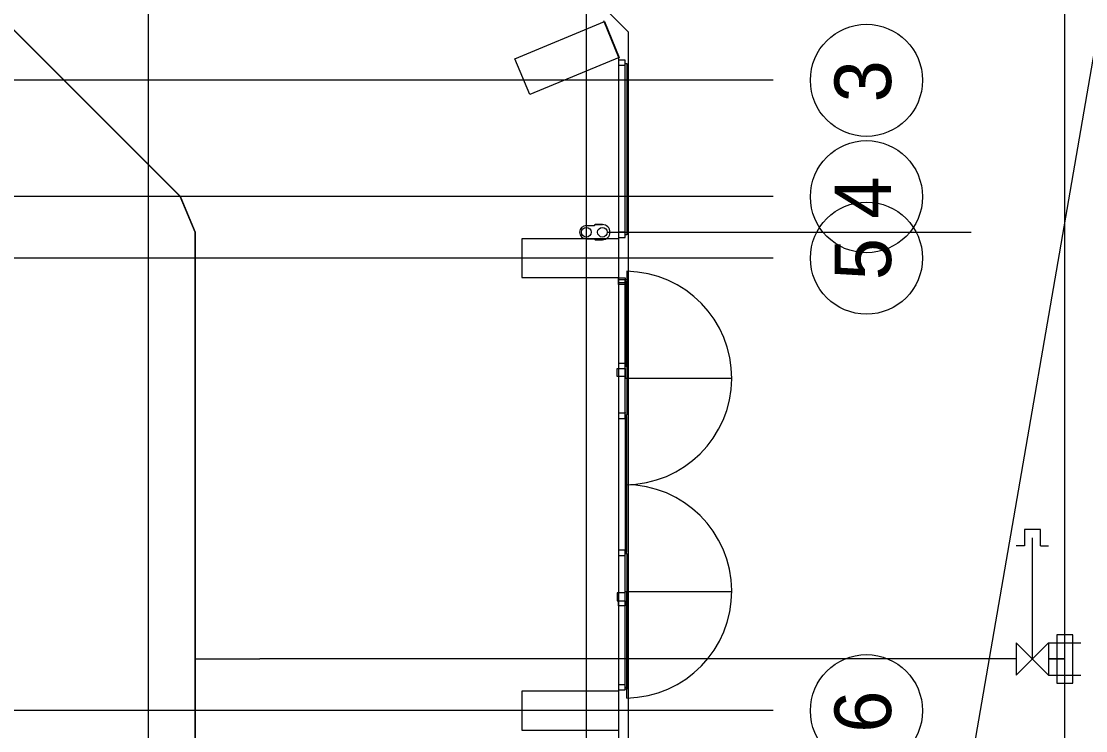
# Model space of a CAD drawing. Extents: x -264205 to -263659, y -1242401 to -1241986.
# Drawn here: x -263804.28 to -263787.82, y -1242112.19 to -1242101.22 of the extents above; entities that cross this region are included whole.
import ezdxf

# ---------------------------------------------------------------- set-up
doc = ezdxf.new("R2010")
doc.units = 0
for name, color, linetype in [('HESCON_OSI_STAVBY_KFA', 7, 'Continuous'), ('PROJEKT_OBRUBNIKY_KOMUNIKACIE', 7, 'Continuous'), ('RAM_NA_TLAC_2-4_1-250', 7, 'Continuous'), ('SITUACIA_DSP_2D', 7, 'Continuous')]:
    doc.layers.add(name, color=color, linetype=linetype)

msp = doc.modelspace()

# ---------------------------------------------------------------- linework, layer by layer
at = {"layer": 'HESCON_OSI_STAVBY_KFA'}
for p, q in [((-263802.318, -1242083.237), (-263802.318, -1242246.707)), ((-263795.543, -1242083.237), (-263795.543, -1242246.707)), ((-263792.653, -1242102.132), (-263911.523, -1242102.132)), ((-263792.653, -1242102.132), (-263792.653, -1242102.132)), ((-263792.653, -1242103.932), (-263911.523, -1242103.932)), ((-263792.653, -1242103.932), (-263792.653, -1242103.932)), ((-263792.653, -1242104.882), (-263911.523, -1242104.882)), ((-263792.653, -1242104.882), (-263792.653, -1242104.882)), ((-263792.653, -1242111.882), (-263911.523, -1242111.882)), ((-263792.653, -1242111.882), (-263792.653, -1242111.882))]:
    msp.add_line(p, q, dxfattribs=at)
for centre in [(-263791.21, -1242102.133), (-263791.21, -1242103.933), (-263791.21, -1242104.883), (-263791.21, -1242111.883)]:
    msp.add_circle(centre, 0.867, dxfattribs=at)
at = {"layer": 'PROJEKT_OBRUBNIKY_KOMUNIKACIE'}
for points in [[(-263794.893, -1242227.382), (-263808.968, -1242241.457), (-263894.968, -1242241.457), (-263909.043, -1242227.382), (-263909.043, -1242196.333), (-263914.143, -1242196.333), (-263914.143, -1242132.433), (-263909.043, -1242132.433), (-263909.043, -1242101.382), (-263894.968, -1242087.307), (-263808.968, -1242087.307), (-263794.893, -1242101.382), (-263794.893, -1242227.382)], [(-263909.043, -1242125.432), (-263902.343, -1242125.432), (-263902.343, -1242104.482), (-263902.112, -1242103.927), (-263898.54, -1242100.355), (-263895.995, -1242097.81), (-263892.423, -1242094.238), (-263891.868, -1242094.007), (-263812.071, -1242094.007), (-263811.513, -1242094.238), (-263801.823, -1242103.927), (-263801.593, -1242104.482), (-263801.593, -1242224.282), (-263801.824, -1242224.838), (-263805.392, -1242228.407)]]:
    msp.add_lwpolyline(points, dxfattribs=at)
at = {"layer": 'RAM_NA_TLAC_2-4_1-250'}
msp.add_lwpolyline([(-263827.42, -1242331.09), (-263769.814, -1241998.542), (-263696.654, -1242011.215), (-263754.26, -1242343.763)], close=True, dxfattribs=at)
at = {"layer": 'SITUACIA_DSP_2D'}
for p, q in [((-263788.143, -1242250.14), (-263788.143, -1242082.64)), ((-263808.968, -1242087.307), (-263794.893, -1242101.382)), ((-263811.513, -1242094.238), (-263801.823, -1242103.927)), ((-263796.648, -1242101.799), (-263795.262, -1242101.225)), ((-263795.043, -1242101.769), (-263795.272, -1242101.215)), ((-263795.262, -1242101.225), (-263795.032, -1242101.779)), ((-263801.822, -1242103.928), (-263804.405, -1242101.345)), ((-263804.405, -1242101.345), (-263801.822, -1242103.928)), ((-263794.893, -1242101.382), (-263794.893, -1242227.382)), ((-263796.418, -1242102.353), (-263796.648, -1242101.799)), ((-263795.032, -1242101.779), (-263796.418, -1242102.353)), ((-263795.043, -1242101.769), (-263795.043, -1242226.995)), ((-263794.943, -1242101.819), (-263795.043, -1242101.819)), ((-263795.043, -1242101.819), (-263795.043, -1242101.899)), ((-263795.043, -1242101.899), (-263794.943, -1242101.899)), ((-263794.943, -1242101.859), (-263794.943, -1242101.819)), ((-263794.943, -1242101.899), (-263794.943, -1242101.859)), ((-263794.943, -1242104.522), (-263794.943, -1242101.872)), ((-263794.943, -1242101.872), (-263794.918, -1242101.872)), ((-263794.918, -1242101.872), (-263794.918, -1242104.522)), ((-263801.823, -1242103.927), (-263801.593, -1242104.482)), ((-263801.593, -1242104.482), (-263801.822, -1242103.928)), ((-263801.822, -1242103.928), (-263801.593, -1242104.482)), ((-263795.418, -1242104.379), (-263795.404, -1242104.365)), ((-263795.293, -1242104.365), (-263795.404, -1242104.365)), ((-263795.404, -1242104.365), (-263795.293, -1242104.365)), ((-263801.593, -1242120.37), (-263801.593, -1242104.482)), ((-263801.593, -1242104.482), (-263801.593, -1242120.37)), ((-263801.593, -1242104.482), (-263801.593, -1242224.282)), ((-263795.543, -1242104.379), (-263795.418, -1242104.379)), ((-263795.218, -1242104.482), (-263789.589, -1242104.482)), ((-263794.943, -1242104.482), (-263795.043, -1242104.482)), ((-263795.043, -1242104.482), (-263795.043, -1242104.562)), ((-263794.943, -1242104.522), (-263794.943, -1242104.482)), ((-263794.918, -1242104.522), (-263794.943, -1242104.522)), ((-263794.943, -1242104.562), (-263794.943, -1242104.522)), ((-263795.038, -1242104.582), (-263796.538, -1242104.582)), ((-263796.538, -1242104.582), (-263796.538, -1242105.182)), ((-263795.543, -1242104.585), (-263795.418, -1242104.585)), ((-263795.418, -1242104.585), (-263795.404, -1242104.599)), ((-263795.404, -1242104.599), (-263795.293, -1242104.599)), ((-263795.043, -1242104.562), (-263794.943, -1242104.562)), ((-263795.038, -1242105.182), (-263795.038, -1242104.582)), ((-263796.538, -1242105.182), (-263795.038, -1242105.182)), ((-263795.043, -1242105.267), (-263795.043, -1242105.187)), ((-263795.043, -1242105.187), (-263794.943, -1242105.187)), ((-263794.943, -1242105.187), (-263794.943, -1242105.227)), ((-263794.918, -1242105.087), (-263794.918, -1242106.737)), ((-263795.043, -1242105.292), (-263795.043, -1242105.212)), ((-263795.043, -1242105.212), (-263794.943, -1242105.212)), ((-263794.943, -1242105.267), (-263795.043, -1242105.267)), ((-263794.943, -1242105.292), (-263795.043, -1242105.292)), ((-263794.943, -1242107.312), (-263794.943, -1242105.212)), ((-263794.943, -1242105.212), (-263794.918, -1242105.212)), ((-263794.943, -1242105.212), (-263794.943, -1242105.252)), ((-263794.943, -1242105.227), (-263794.943, -1242105.267)), ((-263794.918, -1242105.252), (-263794.943, -1242105.252)), ((-263794.943, -1242105.252), (-263794.943, -1242106.552)), ((-263794.943, -1242105.252), (-263794.943, -1242105.292)), ((-263794.918, -1242105.212), (-263794.918, -1242107.312)), ((-263794.918, -1242106.552), (-263794.918, -1242105.252)), ((-263795.063, -1242106.712), (-263795.063, -1242106.592)), ((-263795.063, -1242106.592), (-263794.943, -1242106.592)), ((-263794.943, -1242106.512), (-263795.043, -1242106.512)), ((-263795.043, -1242106.512), (-263795.043, -1242106.592)), ((-263795.043, -1242106.592), (-263794.943, -1242106.592)), ((-263794.943, -1242106.552), (-263794.943, -1242106.512)), ((-263794.943, -1242106.552), (-263794.918, -1242106.552)), ((-263794.943, -1242106.592), (-263794.943, -1242106.552)), ((-263794.943, -1242106.592), (-263794.943, -1242106.712)), ((-263794.943, -1242106.712), (-263795.063, -1242106.712)), ((-263794.943, -1242106.712), (-263794.943, -1242106.737)), ((-263794.943, -1242106.737), (-263793.293, -1242106.737)), ((-263794.943, -1242107.282), (-263795.043, -1242107.282)), ((-263795.043, -1242107.282), (-263795.043, -1242107.362)), ((-263794.943, -1242107.272), (-263794.943, -1242107.282)), ((-263794.943, -1242107.362), (-263794.943, -1242107.272)), ((-263794.918, -1242107.312), (-263794.943, -1242107.312)), ((-263794.918, -1242107.332), (-263794.943, -1242107.332)), ((-263794.943, -1242107.332), (-263794.943, -1242109.432)), ((-263794.918, -1242109.432), (-263794.918, -1242107.332)), ((-263795.043, -1242107.362), (-263794.943, -1242107.362)), ((-263788.768, -1242109.082), (-263788.768, -1242109.332)), ((-263788.518, -1242109.082), (-263788.768, -1242109.082)), ((-263788.518, -1242109.332), (-263788.518, -1242109.082)), ((-263788.643, -1242111.082), (-263788.643, -1242109.207)), ((-263794.943, -1242109.402), (-263795.043, -1242109.402)), ((-263795.043, -1242109.402), (-263795.043, -1242109.482)), ((-263794.943, -1242109.442), (-263794.943, -1242109.402)), ((-263794.943, -1242109.432), (-263794.918, -1242109.432)), ((-263794.943, -1242109.482), (-263794.943, -1242109.442)), ((-263794.943, -1242111.552), (-263794.943, -1242109.452)), ((-263794.943, -1242109.452), (-263794.918, -1242109.452)), ((-263794.918, -1242109.452), (-263794.918, -1242111.552)), ((-263788.768, -1242109.332), (-263788.893, -1242109.332)), ((-263788.518, -1242109.332), (-263788.393, -1242109.332)), ((-263795.043, -1242109.482), (-263794.943, -1242109.482)), ((-263794.943, -1242110.062), (-263795.063, -1242110.062)), ((-263795.063, -1242110.062), (-263795.063, -1242110.182)), ((-263794.943, -1242110.062), (-263794.943, -1242110.037)), ((-263794.943, -1242110.037), (-263793.293, -1242110.037)), ((-263794.943, -1242110.182), (-263794.943, -1242110.062)), ((-263794.918, -1242111.687), (-263794.918, -1242110.037)), ((-263795.063, -1242110.182), (-263794.943, -1242110.182)), ((-263795.043, -1242110.262), (-263795.043, -1242110.182)), ((-263795.043, -1242110.182), (-263794.943, -1242110.182)), ((-263794.943, -1242110.262), (-263795.043, -1242110.262)), ((-263794.943, -1242110.182), (-263794.943, -1242110.222)), ((-263794.943, -1242111.522), (-263794.943, -1242110.222)), ((-263794.943, -1242110.222), (-263794.918, -1242110.222)), ((-263794.943, -1242110.222), (-263794.943, -1242110.262)), ((-263794.918, -1242110.222), (-263794.918, -1242111.522)), ((-263788.268, -1242110.707), (-263788.268, -1242111.457)), ((-263788.018, -1242110.707), (-263788.268, -1242110.707)), ((-263788.018, -1242111.457), (-263788.018, -1242110.707)), ((-263788.893, -1242110.832), (-263788.893, -1242111.332)), ((-263788.393, -1242111.332), (-263788.893, -1242110.832)), ((-263788.893, -1242111.332), (-263788.393, -1242110.832)), ((-263788.393, -1242110.832), (-263788.393, -1242111.332)), ((-263788.393, -1242110.832), (-263787.893, -1242110.832)), ((-263801.593, -1242111.082), (-263800.593, -1242111.082)), ((-263788.893, -1242111.082), (-263800.593, -1242111.082)), ((-263788.143, -1242111.082), (-263788.393, -1242111.082)), ((-263788.393, -1242111.082), (-263788.143, -1242111.082)), ((-263788.393, -1242111.332), (-263787.893, -1242111.332)), ((-263795.038, -1242111.582), (-263796.538, -1242111.582)), ((-263796.538, -1242111.582), (-263796.538, -1242112.182)), ((-263794.943, -1242111.482), (-263795.043, -1242111.482)), ((-263795.043, -1242111.482), (-263795.043, -1242111.562)), ((-263794.943, -1242111.482), (-263795.043, -1242111.482)), ((-263795.043, -1242111.482), (-263795.043, -1242111.562)), ((-263795.043, -1242111.562), (-263794.943, -1242111.562)), ((-263795.043, -1242111.562), (-263794.943, -1242111.562)), ((-263795.038, -1242112.182), (-263795.038, -1242111.582)), ((-263794.943, -1242111.522), (-263794.943, -1242111.482)), ((-263794.943, -1242111.522), (-263794.943, -1242111.482)), ((-263794.943, -1242111.562), (-263794.943, -1242111.522)), ((-263794.918, -1242111.522), (-263794.943, -1242111.522)), ((-263794.943, -1242111.562), (-263794.943, -1242111.522)), ((-263794.918, -1242111.552), (-263794.943, -1242111.552)), ((-263788.268, -1242111.457), (-263788.018, -1242111.457)), ((-263796.538, -1242112.182), (-263795.038, -1242112.182))]:
    msp.add_line(p, q, dxfattribs=at)
for centre in [(-263795.543, -1242104.482), (-263795.293, -1242104.482)]:
    msp.add_circle(centre, 0.075, dxfattribs=at)
for centre, radius, start, end in [((-263795.293, -1242104.482), 0.117, 270, 90), ((-263795.543, -1242104.482), 0.103, 90, 270), ((-263794.943, -1242106.737), 1.65, 270, 89.1318), ((-263794.943, -1242110.037), 1.65, 270.8682, 90)]:
    msp.add_arc(centre, radius, start, end, dxfattribs=at)

# ---------------------------------------------------------------- texts
at = {"layer": 'HESCON_OSI_STAVBY_KFA'}
for s, p in [('3', (-263790.829, -1242102.473)), ('4', (-263790.829, -1242104.273)), ('5', (-263790.829, -1242105.223)), ('6', (-263790.829, -1242112.223))]:
    msp.add_text(s, height=0.875, rotation=90, dxfattribs=at).set_placement(p)

doc.saveas('drawing.dxf')
